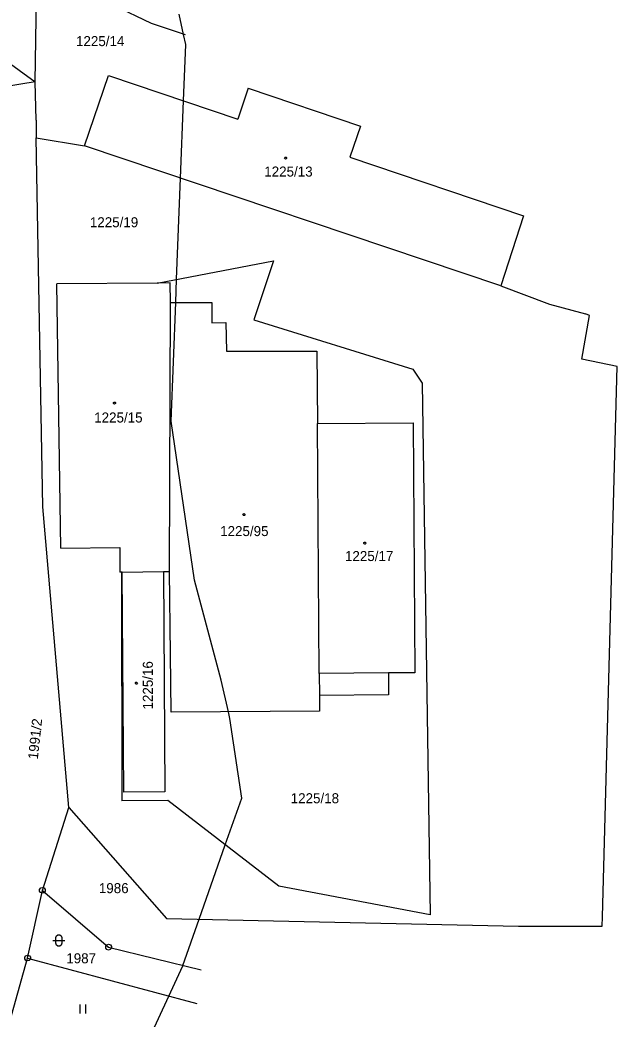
# Model space of a CAD drawing. Extents: x -806774 to -803680, y -1151731 to -1150053.
# Drawn here: x -803781.2 to -803679.8, y -1150682 to -1150512.4 of the extents above; entities that cross this region are included whole.
import ezdxf

# ---------------------------------------------------------------- set-up
doc = ezdxf.new("R2010")
doc.units = 0
for name, color, linetype in [('1', 7, 'Continuous'), ('11', 7, 'Continuous'), ('12', 7, 'Continuous'), ('2', 7, 'Continuous'), ('3', 7, 'Continuous'), ('4', 7, 'Continuous'), ('5', 7, 'Continuous'), ('8', 7, 'Continuous')]:
    doc.layers.add(name, color=color, linetype=linetype)

msp = doc.modelspace()

# ---------------------------------------------------------------- linework, layer by layer
at = {"layer": '1'}
for p, q in [((-803778.56, -1150522.88), (-803778.31, -1150503.23)), ((-803758.82, -1150512.97), (-803765.21, -1150509.89)), ((-803753.06, -1150514.9), (-803758.82, -1150512.97)), ((-803783.99, -1150518.9), (-803778.56, -1150522.88)), ((-803770.21, -1150533.72), (-803766.13, -1150521.79)), ((-803766.13, -1150521.79), (-803744.15, -1150529.19)), ((-803778.56, -1150522.88), (-803783.78, -1150523.7)), ((-803778.43, -1150529.38), (-803778.56, -1150522.88)), ((-803742.39, -1150523.96), (-803744.15, -1150529.19)), ((-803742.39, -1150523.96), (-803723.35, -1150530.39)), ((-803778.43, -1150529.38), (-803778.38, -1150532.37)), ((-803723.35, -1150530.39), (-803725.12, -1150535.63)), ((-803777.25, -1150595.02), (-803778.38, -1150532.37)), ((-803778.38, -1150532.37), (-803770.21, -1150533.72)), ((-803699.51, -1150557.5), (-803770.21, -1150533.72)), ((-803725.12, -1150535.63), (-803695.67, -1150545.6)), ((-803695.67, -1150545.6), (-803699.51, -1150557.5)), ((-803757.85, -1150557.03), (-803738.08, -1150553.26)), ((-803738.08, -1150553.26), (-803741.44, -1150563.27)), ((-803757.85, -1150557.03), (-803774.88, -1150557.16)), ((-803774.21, -1150602.05), (-803774.88, -1150557.16)), ((-803755.63, -1150557.02), (-803757.85, -1150557.03)), ((-803755.62, -1150560.34), (-803755.63, -1150557.02)), ((-803699.51, -1150557.5), (-803691.22, -1150560.61)), ((-803755.77, -1150606.03), (-803755.62, -1150560.34)), ((-803755.62, -1150560.34), (-803748.59, -1150560.33)), ((-803748.59, -1150560.33), (-803748.59, -1150563.77)), ((-803691.22, -1150560.61), (-803685.1, -1150562.27)), ((-803685.72, -1150569.94), (-803684.46, -1150562.54)), ((-803684.46, -1150562.54), (-803685.1, -1150562.27)), ((-803748.59, -1150563.77), (-803746.18, -1150563.76)), ((-803746.18, -1150563.76), (-803746.1, -1150568.61)), ((-803741.44, -1150563.27), (-803714.44, -1150571.67)), ((-803746.1, -1150568.61), (-803730.74, -1150568.59)), ((-803730.74, -1150568.59), (-803730.64, -1150580.89)), ((-803679.76, -1150571.19), (-803685.72, -1150569.94)), ((-803682.23, -1150664.67), (-803679.76, -1150571.19)), ((-803714.44, -1150571.67), (-803712.87, -1150574.03)), ((-803712.87, -1150574.03), (-803711.47, -1150664.32)), ((-803730.64, -1150580.89), (-803714.4, -1150580.76)), ((-803730.32, -1150623.37), (-803730.64, -1150580.89)), ((-803714.4, -1150580.76), (-803714.07, -1150623.22)), ((-803772.84, -1150646.09), (-803777.25, -1150595.02)), ((-803774.21, -1150602.05), (-803764.22, -1150601.94)), ((-803764.22, -1150601.94), (-803764.18, -1150606.16)), ((-803763.93, -1150606.15), (-803764.18, -1150606.16)), ((-803763.93, -1150606.15), (-803763.84, -1150644.95)), ((-803763.81, -1150606.15), (-803763.93, -1150606.15)), ((-803763.81, -1150606.15), (-803756.79, -1150606.05)), ((-803763.54, -1150643.48), (-803763.81, -1150606.15)), ((-803756.79, -1150606.05), (-803755.77, -1150606.03)), ((-803756.79, -1150606.05), (-803756.58, -1150643.45)), ((-803755.61, -1150620.05), (-803755.77, -1150606.03)), ((-803755.5, -1150629.92), (-803755.61, -1150620.05)), ((-803718.58, -1150623.26), (-803730.32, -1150623.37)), ((-803714.07, -1150623.22), (-803718.58, -1150623.26)), ((-803718.58, -1150623.26), (-803718.55, -1150626.99)), ((-803718.55, -1150626.99), (-803730.29, -1150627.11)), ((-803730.29, -1150627.11), (-803730.28, -1150629.72)), ((-803730.28, -1150629.72), (-803755.5, -1150629.92)), ((-803756.58, -1150643.45), (-803763.54, -1150643.48)), ((-803777.35, -1150660.18), (-803772.84, -1150646.09)), ((-803772.84, -1150646.09), (-803756.28, -1150664.95)), ((-803756.07, -1150644.91), (-803763.84, -1150644.95)), ((-803737.17, -1150659.49), (-803756.07, -1150644.91)), ((-803711.47, -1150664.32), (-803737.17, -1150659.49)), ((-803779.86, -1150671.69), (-803777.35, -1150660.18)), ((-803777.35, -1150660.18), (-803766.11, -1150669.84)), ((-803682.27, -1150666.23), (-803682.23, -1150664.67)), ((-803756.28, -1150664.95), (-803696.5, -1150666.24)), ((-803696.5, -1150666.24), (-803682.27, -1150666.23)), ((-803766.11, -1150669.84), (-803750.41, -1150673.66)), ((-803785.39, -1150691.33), (-803779.86, -1150671.69)), ((-803779.86, -1150671.69), (-803751.1, -1150679.41))]:
    msp.add_line(p, q, dxfattribs=at)
at = {"layer": '11'}
msp.add_lwpolyline([(-803767.78, -1150703.86), (-803755.87, -1150678.13), (-803753.5, -1150673), (-803753.47, -1150672.92), (-803750.72, -1150665.07), (-803746.29, -1150652.45), (-803743.5, -1150644.5), (-803745.5, -1150631), (-803745.77, -1150629.84), (-803747, -1150624.5), (-803751.5, -1150607.5), (-803755.5, -1150580.5), (-803754.71, -1150560.34), (-803754.56, -1150556.4), (-803753.89, -1150539.21), (-803753.37, -1150526.08), (-803753, -1150516.5), (-803753.37, -1150514.8), (-803754.12, -1150511.38)], dxfattribs=at)
at = {"layer": '12'}
for p, q in [((-803770.21, -1150533.72), (-803766.13, -1150521.79)), ((-803766.13, -1150521.79), (-803744.15, -1150529.19)), ((-803742.39, -1150523.96), (-803744.15, -1150529.19)), ((-803742.39, -1150523.96), (-803723.35, -1150530.39)), ((-803723.35, -1150530.39), (-803725.12, -1150535.63)), ((-803699.51, -1150557.5), (-803770.21, -1150533.72)), ((-803725.12, -1150535.63), (-803695.67, -1150545.6)), ((-803695.67, -1150545.6), (-803699.51, -1150557.5)), ((-803757.85, -1150557.03), (-803774.88, -1150557.16)), ((-803774.21, -1150602.05), (-803774.88, -1150557.16)), ((-803755.63, -1150557.02), (-803757.85, -1150557.03)), ((-803755.62, -1150560.34), (-803755.63, -1150557.02)), ((-803755.77, -1150606.03), (-803755.62, -1150560.34)), ((-803755.77, -1150606.03), (-803755.62, -1150560.34)), ((-803755.62, -1150560.34), (-803748.59, -1150560.33)), ((-803748.59, -1150560.33), (-803748.59, -1150563.77)), ((-803748.59, -1150563.77), (-803746.18, -1150563.76)), ((-803746.18, -1150563.76), (-803746.1, -1150568.61)), ((-803746.1, -1150568.61), (-803730.74, -1150568.59)), ((-803730.74, -1150568.59), (-803730.64, -1150580.89)), ((-803730.64, -1150580.89), (-803714.4, -1150580.76)), ((-803730.32, -1150623.37), (-803730.64, -1150580.89)), ((-803730.32, -1150623.37), (-803730.64, -1150580.89)), ((-803714.4, -1150580.76), (-803714.07, -1150623.22)), ((-803774.21, -1150602.05), (-803764.22, -1150601.94)), ((-803764.22, -1150601.94), (-803764.18, -1150606.16)), ((-803763.93, -1150606.15), (-803764.18, -1150606.16)), ((-803763.81, -1150606.15), (-803763.93, -1150606.15)), ((-803763.81, -1150606.15), (-803756.79, -1150606.05)), ((-803763.81, -1150606.15), (-803756.79, -1150606.05)), ((-803763.54, -1150643.48), (-803763.81, -1150606.15)), ((-803756.79, -1150606.05), (-803755.77, -1150606.03)), ((-803756.79, -1150606.05), (-803756.58, -1150643.45)), ((-803755.61, -1150620.05), (-803755.77, -1150606.03)), ((-803755.5, -1150629.92), (-803755.61, -1150620.05)), ((-803718.58, -1150623.26), (-803730.32, -1150623.37)), ((-803730.32, -1150623.37), (-803730.29, -1150627.11)), ((-803714.07, -1150623.22), (-803718.58, -1150623.26)), ((-803730.29, -1150627.11), (-803730.28, -1150629.72)), ((-803730.28, -1150629.72), (-803755.5, -1150629.92)), ((-803756.58, -1150643.45), (-803763.54, -1150643.48))]:
    msp.add_line(p, q, dxfattribs=at)
at = {"layer": '3'}
for p, q in [((-803770.98, -1150679.56), (-803770.98, -1150681.06)), ((-803769.98, -1150681.06), (-803769.98, -1150679.56))]:
    msp.add_line(p, q, dxfattribs=at)
msp.add_lwpolyline([(-803775.06, -1150668.17), (-803774.96, -1150667.88), (-803774.71, -1150667.7), (-803774.4, -1150667.7), (-803774.15, -1150667.88), (-803774.05, -1150668.17), (-803774.05, -1150669.17), (-803774.15, -1150669.46), (-803774.4, -1150669.64), (-803774.71, -1150669.64), (-803774.96, -1150669.46), (-803775.06, -1150669.17)], close=True, dxfattribs=at)
msp.add_lwpolyline([(-803775.56, -1150668.67), (-803774.29, -1150668.67), (-803773.56, -1150668.67)], dxfattribs=at)
at = {"layer": '4'}
msp.add_line((-803730.32, -1150623.37), (-803730.29, -1150627.11), dxfattribs=at)
at = {"layer": '5'}
for points in [[(-803736.04, -1150535.63), (-803735.94, -1150535.65), (-803735.89, -1150535.74), (-803735.87, -1150535.8), (-803735.89, -1150535.89), (-803735.97, -1150535.96), (-803736.04, -1150535.97), (-803736.13, -1150535.94), (-803736.19, -1150535.88), (-803736.21, -1150535.8), (-803736.19, -1150535.71), (-803736.11, -1150535.64)], [(-803765.11, -1150577.24), (-803765.01, -1150577.26), (-803764.96, -1150577.35), (-803764.94, -1150577.41), (-803764.96, -1150577.5), (-803765.04, -1150577.57), (-803765.11, -1150577.58), (-803765.2, -1150577.55), (-803765.26, -1150577.49), (-803765.28, -1150577.41), (-803765.26, -1150577.32), (-803765.18, -1150577.25)], [(-803743.11, -1150596.19), (-803743.01, -1150596.21), (-803742.96, -1150596.3), (-803742.94, -1150596.36), (-803742.96, -1150596.45), (-803743.04, -1150596.52), (-803743.11, -1150596.53), (-803743.2, -1150596.5), (-803743.26, -1150596.44), (-803743.28, -1150596.36), (-803743.26, -1150596.27), (-803743.18, -1150596.2)], [(-803722.6, -1150601.04), (-803722.5, -1150601.06), (-803722.45, -1150601.15), (-803722.43, -1150601.21), (-803722.45, -1150601.3), (-803722.53, -1150601.37), (-803722.6, -1150601.38), (-803722.69, -1150601.35), (-803722.75, -1150601.29), (-803722.77, -1150601.21), (-803722.75, -1150601.12), (-803722.67, -1150601.05)], [(-803761.39, -1150624.82), (-803761.29, -1150624.84), (-803761.24, -1150624.93), (-803761.22, -1150624.99), (-803761.24, -1150625.08), (-803761.32, -1150625.15), (-803761.39, -1150625.16), (-803761.48, -1150625.13), (-803761.54, -1150625.07), (-803761.56, -1150624.99), (-803761.54, -1150624.9), (-803761.46, -1150624.83)]]:
    msp.add_lwpolyline(points, close=True, dxfattribs=at)
at = {"layer": '8'}
for p, q in [((-803777.46, -1150660.14), (-803777.24, -1150660.22)), ((-803766.22, -1150669.8), (-803766, -1150669.88)), ((-803779.97, -1150671.65), (-803779.75, -1150671.73))]:
    msp.add_line(p, q, dxfattribs=at)
for points in [[(-803777.05, -1150659.77), (-803776.87, -1150660.03), (-803776.87, -1150660.33), (-803777.06, -1150660.57), (-803777.36, -1150660.66), (-803777.65, -1150660.56), (-803777.83, -1150660.31), (-803777.83, -1150660.01), (-803777.64, -1150659.76), (-803777.35, -1150659.67)], [(-803765.81, -1150669.43), (-803765.63, -1150669.69), (-803765.63, -1150669.99), (-803765.82, -1150670.23), (-803766.12, -1150670.32), (-803766.41, -1150670.22), (-803766.59, -1150669.97), (-803766.59, -1150669.67), (-803766.4, -1150669.42), (-803766.11, -1150669.33)], [(-803779.56, -1150671.28), (-803779.38, -1150671.54), (-803779.38, -1150671.84), (-803779.57, -1150672.08), (-803779.87, -1150672.17), (-803780.16, -1150672.07), (-803780.34, -1150671.82), (-803780.34, -1150671.52), (-803780.15, -1150671.27), (-803779.86, -1150671.18)]]:
    msp.add_lwpolyline(points, close=True, dxfattribs=at)

# ---------------------------------------------------------------- texts
at = {"layer": '2'}
for s, p in [('1225/14', (-803771.64, -1150516.8)), ('1225/13', (-803739.67, -1150538.95)), ('1225/19', (-803769.29, -1150547.56)), ('1225/15', (-803768.55, -1150580.72)), ('1225/95', (-803747.16, -1150600.01)), ('1225/17', (-803725.96, -1150604.25)), ('1225/18', (-803735.18, -1150645.38)), ('1986', (-803767.76, -1150660.65)), ('1987', (-803773.29, -1150672.56))]:
    msp.add_text(s, height=1.7, dxfattribs=at).set_placement(p)
for s, rotation, p in [('1225/16', 90.0117, (-803758.59, -1150629.46)), ('1991/2', 83.7664, (-803778.13, -1150638))]:
    msp.add_text(s, height=1.7, rotation=rotation, dxfattribs=at).set_placement(p)

doc.saveas('drawing.dxf')
